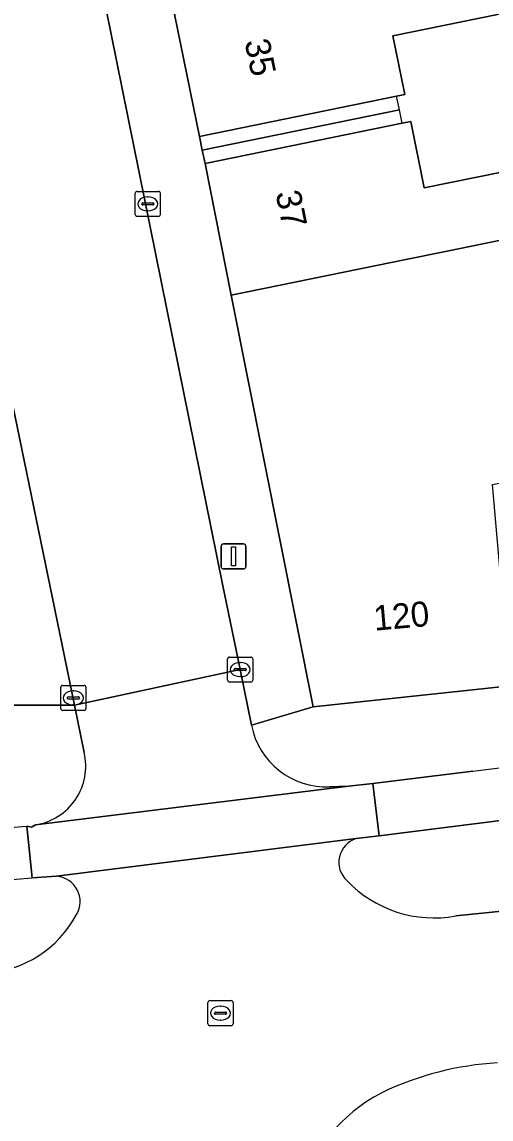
# Model space of a CAD drawing. Extents: x 158086 to 159499, y 382904 to 383981.
# Drawn here: x 158699.17 to 158717.9, y 383136.37 to 383180.12 of the extents above; entities that cross this region are included whole.
import ezdxf

# ---------------------------------------------------------------- set-up
doc = ezdxf.new("R2010")
doc.units = 0
for name, color, linetype in [('IMGEO_Berm_open', 7, 'Continuous'), ('IMGEO_Erf', 7, 'Continuous'), ('IMGEO_Fietspad_gesloten', 7, 'Continuous'), ('IMGEO_Fietspad_open', 7, 'Continuous'), ('IMGEO_Kolk', 7, 'Continuous'), ('IMGEO_Lichtmast', 7, 'Continuous'), ('IMGEO_Pand', 7, 'Continuous'), ('IMGEO_Pand_nummerreeks', 7, 'Continuous'), ('IMGEO_Pand_overbouw', 7, 'Continuous'), ('IMGEO_Rijbaan_lokaal_open', 7, 'Continuous'), ('IMGEO_Rioolput', 7, 'Continuous'), ('IMGEO_Voetpad_open', 7, 'Continuous')]:
    doc.layers.add(name, color=color, linetype=linetype)

msp = doc.modelspace()

# ---------------------------------------------------------------- linework, layer by layer
at = {"layer": 'IMGEO_Berm_open'}
for points in [[(158723.452, 383147.327), (158730.287, 383148.31), (158729.98, 383149.973), (158719.964, 383148.495), (158713.435, 383147.668), (158712.516, 383147.561)], [(158700.553, 383146.053), (158699.57, 383145.993)], [(158716.487, 383144.475), (158718.455, 383144.681), (158720.712, 383144.951)]]:
    msp.add_lwpolyline(points, dxfattribs=at)
for centre, radius, start, end in [((158712.81, 383146.614), 0.991, 107.2276, 227.5919), ((158679.689, 383390.783), 245.596, 270.00465, 274.64316), ((158700.486, 383145.049), 1.006, 328.8747, 86.1641), ((158715.614, 383149.193), 4.798, 223.632, 280.4897), ((158697.451, 383146.598), 4.411, 273.1463, 332.0352), ((158718.816, 383126.511), 12.12, 93.1479, 115.6816), ((158716.409, 383131.785), 6.325, 116.7407, 145.6959)]:
    msp.add_arc(centre, radius, start, end, dxfattribs=at)
at = {"layer": 'IMGEO_Erf'}
msp.add_lwpolyline([(158719.529, 383180.702), (158713.981, 383179.571), (158714.46, 383177.23), (158714.125, 383177.161), (158706.254, 383175.562), (158706.367, 383175.014), (158706.477, 383174.475), (158714.347, 383176.084), (158714.687, 383176.154), (158715.225, 383173.504), (158720.484, 383174.571)], dxfattribs=at)
at = {"layer": 'IMGEO_Fietspad_gesloten'}
for points in [[(158717.174, 383150.242), (158713.173, 383149.754), (158713.435, 383147.668), (158719.964, 383148.495), (158729.98, 383149.973), (158737.235, 383151.17), (158749.334, 383153.529), (158752.61, 383154.24), (158754.856, 383154.741)], [(158699.57, 383145.993), (158699.365, 383148.049)]]:
    msp.add_lwpolyline(points, dxfattribs=at)
for centre, radius, start, end in [((158667.522, 383545.45), 398.315, 277.16081, 281.57084), ((158680.687, 383387.539), 240.217, 270.60178, 274.45951), ((158679.689, 383390.783), 245.596, 270.00465, 274.64316)]:
    msp.add_arc(centre, radius, start, end, dxfattribs=at)
at = {"layer": 'IMGEO_Fietspad_open'}
msp.add_lwpolyline([(158712.201, 383149.653), (158699.705, 383148.104), (158699.546, 383148.015), (158699.365, 383148.049), (158699.57, 383145.993), (158700.553, 383146.053), (158712.516, 383147.561), (158713.435, 383147.668), (158713.173, 383149.754)], close=True, dxfattribs=at)
at = {"layer": 'IMGEO_Kolk'}
for p, q in [((158703.692, 383172.443), (158703.692, 383173.295)), ((158703.767, 383173.369), (158704.619, 383173.369)), ((158704.18, 383173.149), (158704.205, 383173.149)), ((158704.693, 383173.295), (158704.693, 383172.443)), ((158703.951, 383172.863), (158703.951, 383172.875)), ((158704.389, 383172.826), (158703.991, 383172.826)), ((158703.994, 383172.912), (158704.392, 383172.912)), ((158704.203, 383172.589), (158704.178, 383172.589)), ((158704.435, 383172.875), (158704.435, 383172.863)), ((158704.619, 383172.369), (158703.767, 383172.369)), ((158707.381, 383153.872), (158707.381, 383154.724)), ((158707.456, 383154.798), (158708.308, 383154.798)), ((158708.382, 383154.724), (158708.382, 383153.872)), ((158707.64, 383154.292), (158707.64, 383154.304)), ((158708.078, 383154.255), (158707.68, 383154.255)), ((158707.683, 383154.341), (158708.081, 383154.341)), ((158707.869, 383154.578), (158707.894, 383154.578)), ((158708.124, 383154.304), (158708.124, 383154.292)), ((158708.308, 383153.798), (158707.456, 383153.798)), ((158707.892, 383154.018), (158707.867, 383154.018)), ((158700.72, 383152.741), (158700.72, 383153.593)), ((158700.795, 383153.667), (158701.647, 383153.667)), ((158701.208, 383153.447), (158701.233, 383153.447)), ((158701.721, 383153.593), (158701.721, 383152.741)), ((158700.979, 383153.161), (158700.979, 383153.173)), ((158701.417, 383153.124), (158701.019, 383153.124)), ((158701.022, 383153.21), (158701.42, 383153.21)), ((158701.231, 383152.887), (158701.206, 383152.887)), ((158701.463, 383153.173), (158701.463, 383153.161)), ((158701.647, 383152.667), (158700.795, 383152.667))]:
    msp.add_line(p, q, dxfattribs=at)
for points in [[(158703.692, 383172.443), (158703.692, 383173.295)], [(158703.767, 383173.369), (158704.619, 383173.369)], [(158704.693, 383173.295), (158704.693, 383172.443)], [(158704.619, 383172.369), (158703.767, 383172.369)], [(158707.381, 383153.872), (158707.381, 383154.724)], [(158707.456, 383154.798), (158708.308, 383154.798)], [(158708.382, 383154.724), (158708.382, 383153.872)], [(158708.308, 383153.798), (158707.456, 383153.798)], [(158700.72, 383152.741), (158700.72, 383153.593)], [(158700.795, 383153.667), (158701.647, 383153.667)], [(158701.721, 383153.593), (158701.721, 383152.741)], [(158701.647, 383152.667), (158700.795, 383152.667)]]:
    msp.add_lwpolyline(points, dxfattribs=at)
for centre, radius, start, end in [((158703.769, 383173.293), 0.0765, 91.552, 178.448), ((158703.769, 383173.293), 0.0765, 91.552, 178.448), ((158704.617, 383173.293), 0.0765, 1.552, 88.448), ((158704.617, 383173.293), 0.0765, 1.552, 88.448), ((158703.991, 383172.872), 0.0403, 85.8775, 175.7526), ((158703.988, 383172.862), 0.0366, 178.938, 274.7102), ((158704.392, 383172.869), 0.043, 264.8664, 352.4533), ((158704.396, 383172.874), 0.0386, 1.7309, 96.639), ((158703.769, 383172.445), 0.0765, 181.552, 268.448), ((158703.769, 383172.445), 0.0765, 181.552, 268.448), ((158704.617, 383172.445), 0.0765, 271.552, 358.448), ((158704.617, 383172.445), 0.0765, 271.552, 358.448), ((158707.458, 383154.722), 0.0765, 91.552, 178.448), ((158707.458, 383154.722), 0.0765, 91.552, 178.448), ((158708.306, 383154.722), 0.0765, 1.552, 88.448), ((158708.306, 383154.722), 0.0765, 1.552, 88.448), ((158707.68, 383154.301), 0.0403, 85.8775, 175.7526), ((158707.677, 383154.291), 0.0366, 178.938, 274.7102), ((158708.081, 383154.298), 0.043, 264.8664, 352.4533), ((158708.085, 383154.303), 0.0386, 1.7309, 96.639), ((158707.458, 383153.874), 0.0765, 181.552, 268.448), ((158707.458, 383153.874), 0.0765, 181.552, 268.448), ((158708.306, 383153.874), 0.0765, 271.552, 358.448), ((158708.306, 383153.874), 0.0765, 271.552, 358.448), ((158700.797, 383153.591), 0.0765, 91.552, 178.448), ((158700.797, 383153.591), 0.0765, 91.552, 178.448), ((158701.645, 383153.591), 0.0765, 1.552, 88.448), ((158701.645, 383153.591), 0.0765, 1.552, 88.448), ((158701.019, 383153.17), 0.0403, 85.8775, 175.7526), ((158701.016, 383153.16), 0.0366, 178.938, 274.7102), ((158701.42, 383153.167), 0.043, 264.8664, 352.4533), ((158701.424, 383153.172), 0.0386, 1.7309, 96.639), ((158700.797, 383152.743), 0.0765, 181.552, 268.448), ((158700.797, 383152.743), 0.0765, 181.552, 268.448), ((158701.645, 383152.743), 0.0765, 271.552, 358.448), ((158701.645, 383152.743), 0.0765, 271.552, 358.448)]:
    msp.add_arc(centre, radius, start, end, dxfattribs=at)
for centre, major_axis, ratio, start_param, end_param in [((158704.179, 383172.869), (-0.387, 0.002), 0.722429, 4.712389, 7.853982), ((158704.204, 383172.869), (-0.39, 0.002), 0.717154, 1.570796, 4.712389), ((158707.868, 383154.298), (-0.387, 0.002), 0.722429, 4.712389, 7.853982), ((158707.893, 383154.298), (-0.39, 0.002), 0.717154, 1.570796, 4.712389), ((158701.207, 383153.167), (-0.387, 0.002), 0.722429, 4.712389, 7.853982), ((158701.232, 383153.167), (-0.39, 0.002), 0.717154, 1.570796, 4.712389)]:
    msp.add_ellipse(centre, major_axis=major_axis, ratio=ratio, start_param=start_param, end_param=end_param, dxfattribs=at)
at = {"layer": 'IMGEO_Lichtmast'}
for p, q in [((158707.12, 383158.411), (158707.12, 383159.211)), ((158707.12, 383159.211), (158707.12, 383158.411)), ((158707.22, 383159.311), (158708.01, 383159.311)), ((158708.01, 383159.311), (158707.22, 383159.311)), ((158708.11, 383159.211), (158708.11, 383158.411)), ((158708.11, 383158.411), (158708.11, 383159.211)), ((158708.01, 383158.311), (158707.22, 383158.311)), ((158707.22, 383158.311), (158708.01, 383158.311))]:
    msp.add_line(p, q, dxfattribs=at)
msp.add_lwpolyline([(158707.54, 383159.186), (158707.69, 383159.186), (158707.69, 383158.436), (158707.54, 383158.436), (158707.54, 383159.186)], dxfattribs=at)
for centre, start, end in [((158707.22, 383159.211), 90, 180), ((158707.22, 383159.211), 90, 180), ((158708.01, 383159.211), 0, 90), ((158708.01, 383159.211), 360, 90), ((158707.22, 383158.411), 180, 270), ((158707.22, 383158.411), 180, 270), ((158708.01, 383158.411), 270, 0), ((158708.01, 383158.411), 270, 0)]:
    msp.add_arc(centre, 0.1, start, end, dxfattribs=at)
at = {"layer": 'IMGEO_Pand'}
for points in [[(158719.044, 383183.076), (158705.257, 383180.441), (158706.254, 383175.562), (158714.125, 383177.161), (158714.46, 383177.23), (158713.981, 383179.571), (158719.529, 383180.702)], [(158714.347, 383176.084), (158706.477, 383174.475), (158707.522, 383169.226), (158714.564, 383170.666), (158716.006, 383170.961), (158720.231, 383171.825), (158720.807, 383172.978), (158720.484, 383174.571), (158715.225, 383173.504), (158714.687, 383176.154)], [(158719.374, 383166.301), (158720.231, 383171.825), (158716.006, 383170.961), (158714.564, 383170.666), (158707.522, 383169.226), (158710.789, 383152.815), (158718.652, 383153.652), (158717.948, 383161.681), (158718.547, 383161.804)]]:
    msp.add_lwpolyline(points, close=True, dxfattribs=at)
at = {"layer": 'IMGEO_Pand_overbouw'}
for points in [[(158714.236, 383176.623), (158714.125, 383177.161), (158706.254, 383175.562), (158706.367, 383175.014)], [(158714.236, 383176.623), (158706.367, 383175.014), (158706.477, 383174.475), (158714.347, 383176.084)]]:
    msp.add_lwpolyline(points, close=True, dxfattribs=at)
at = {"layer": 'IMGEO_Rijbaan_lokaal_open'}
msp.add_lwpolyline([(158694.56, 383185.406), (158695.407, 383181.511), (158695.954, 383178.787), (158696.63, 383175.421), (158697.565, 383170.765), (158700.485, 383156.696), (158701.263, 383152.874), (158707.882, 383154.298), (158707.173, 383157.706), (158696.271, 383211.43), (158689.571, 383210.062), (158689.821, 383208.876), (158691.34, 383201.679), (158691.468, 383201.079), (158693.192, 383191.692), (158693.424, 383190.625)], close=True, dxfattribs=at)
for points in [[(158708.33, 383152.086), (158707.882, 383154.298), (158701.263, 383152.874), (158701.652, 383150.991)], [(158699.705, 383148.104), (158712.201, 383149.653), (158711.466, 383149.625)], [(158712.516, 383147.561), (158700.553, 383146.053)], [(158718.455, 383144.681), (158716.487, 383144.475)]]:
    msp.add_lwpolyline(points, dxfattribs=at)
for centre, radius, start, end in [((158711.317, 383152.663), 3.042, 190.9397, 272.8137), ((158699.344, 383150.448), 2.371, 278.7594, 13.249), ((158712.81, 383146.614), 0.991, 107.2276, 227.5919), ((158700.486, 383145.049), 1.006, 328.8747, 86.1641), ((158715.614, 383149.193), 4.798, 223.632, 280.4897), ((158697.451, 383146.598), 4.411, 273.1463, 332.0352), ((158718.816, 383126.511), 12.12, 93.1479, 115.6816), ((158716.409, 383131.785), 6.325, 116.7407, 145.6959)]:
    msp.add_arc(centre, radius, start, end, dxfattribs=at)
at = {"layer": 'IMGEO_Rioolput'}
for p, q in [((158706.668, 383141.095), (158707.52, 383141.095)), ((158706.593, 383140.169), (158706.593, 383141.021)), ((158706.895, 383140.638), (158707.293, 383140.638)), ((158707.081, 383140.875), (158707.106, 383140.875)), ((158707.594, 383141.021), (158707.594, 383140.169)), ((158706.852, 383140.589), (158706.852, 383140.601)), ((158707.29, 383140.552), (158706.892, 383140.552)), ((158707.104, 383140.315), (158707.079, 383140.315)), ((158707.336, 383140.601), (158707.336, 383140.589)), ((158707.52, 383140.095), (158706.668, 383140.095))]:
    msp.add_line(p, q, dxfattribs=at)
for points in [[(158706.668, 383141.095), (158707.52, 383141.095)], [(158706.593, 383140.169), (158706.593, 383141.021)], [(158707.594, 383141.021), (158707.594, 383140.169)], [(158707.52, 383140.095), (158706.668, 383140.095)]]:
    msp.add_lwpolyline(points, dxfattribs=at)
for centre, radius, start, end in [((158706.67, 383141.019), 0.0765, 91.552, 178.448), ((158706.67, 383141.019), 0.0765, 91.552, 178.448), ((158707.518, 383141.019), 0.0765, 1.552, 88.448), ((158707.518, 383141.019), 0.0765, 1.552, 88.448), ((158706.892, 383140.598), 0.0403, 85.8775, 175.7526), ((158707.297, 383140.6), 0.0386, 1.7309, 96.639), ((158706.67, 383140.171), 0.0765, 181.552, 268.448), ((158706.67, 383140.171), 0.0765, 181.552, 268.448), ((158706.889, 383140.588), 0.0366, 178.938, 274.7102), ((158707.293, 383140.595), 0.043, 264.8664, 352.4533), ((158707.518, 383140.171), 0.0765, 271.552, 358.448), ((158707.518, 383140.171), 0.0765, 271.552, 358.448)]:
    msp.add_arc(centre, radius, start, end, dxfattribs=at)
for centre, major_axis, ratio, start_param, end_param in [((158707.08, 383140.595), (-0.387, 0.002), 0.722429, 4.712389, 7.853982), ((158707.105, 383140.595), (-0.39, 0.002), 0.717154, 1.570796, 4.712389)]:
    msp.add_ellipse(centre, major_axis=major_axis, ratio=ratio, start_param=start_param, end_param=end_param, dxfattribs=at)
at = {"layer": 'IMGEO_Voetpad_open'}
msp.add_lwpolyline([(158706.477, 383174.475), (158706.367, 383175.014), (158706.254, 383175.562), (158705.257, 383180.441), (158704.225, 383185.487), (158704.007, 383186.555), (158702.926, 383191.842), (158701.845, 383197.131), (158701.648, 383198.157), (158700.411, 383204.192), (158699.496, 383208.659), (158700.205, 383211.127), (158701.147, 383214.409), (158695.863, 383213.28), (158696.271, 383211.43), (158707.173, 383157.706), (158707.882, 383154.298), (158708.33, 383152.086), (158710.789, 383152.815), (158707.522, 383169.226)], close=True, dxfattribs=at)
for points in [[(158797.918, 383174.101), (158792.049, 383171.977), (158786.073, 383169.815), (158780.268, 383167.715), (158778.379, 383167.023), (158773.852, 383165.7), (158768.676, 383164.188), (158764.053, 383162.836), (158758.511, 383161.217), (158757.122, 383160.846), (158751.246, 383159.59), (158749.472, 383159.217), (158742.384, 383157.703), (158741.229, 383157.452), (158735.225, 383156.17), (158725.944, 383154.428), (158718.652, 383153.652), (158710.789, 383152.815), (158708.33, 383152.086)], [(158698.746, 383152.881), (158701.263, 383152.874), (158700.485, 383156.696), (158697.565, 383170.765)], [(158701.652, 383150.991), (158701.263, 383152.874), (158698.746, 383152.881), (158697.687, 383151.495), (158691.127, 383151.228), (158684.495, 383150.958), (158679.101, 383150.739), (158676.117, 383150.827), (158668.982, 383151.192), (158667.902, 383151.286), (158661.932, 383151.809), (158655.958, 383152.333), (158655.073, 383152.41), (158649.113, 383152.978), (158641.451, 383153.708), (158631.075, 383155.348)], [(158711.466, 383149.625), (158712.201, 383149.653), (158713.173, 383149.754), (158717.174, 383150.242)], [(158699.365, 383148.049), (158699.546, 383148.015), (158699.705, 383148.104)]]:
    msp.add_lwpolyline(points, dxfattribs=at)
for centre, radius, start, end in [((158667.522, 383545.45), 398.315, 277.16081, 281.57084), ((158711.317, 383152.663), 3.042, 190.9397, 272.8137), ((158699.344, 383150.448), 2.371, 278.7594, 13.249), ((158680.687, 383387.539), 240.217, 270.60178, 274.45951)]:
    msp.add_arc(centre, radius, start, end, dxfattribs=at)

# ---------------------------------------------------------------- texts
at = {"layer": 'IMGEO_Pand_nummerreeks'}
for s, rotation, p in [('35', 281.5563, (158708.051, 383179.35)), ('37', 281.5506, (158709.288, 383173.304)), ('120', 5.0077, (158713.244, 383155.846))]:
    msp.add_text(s, height=1, rotation=rotation, dxfattribs=at).set_placement(p)

doc.saveas('drawing.dxf')
